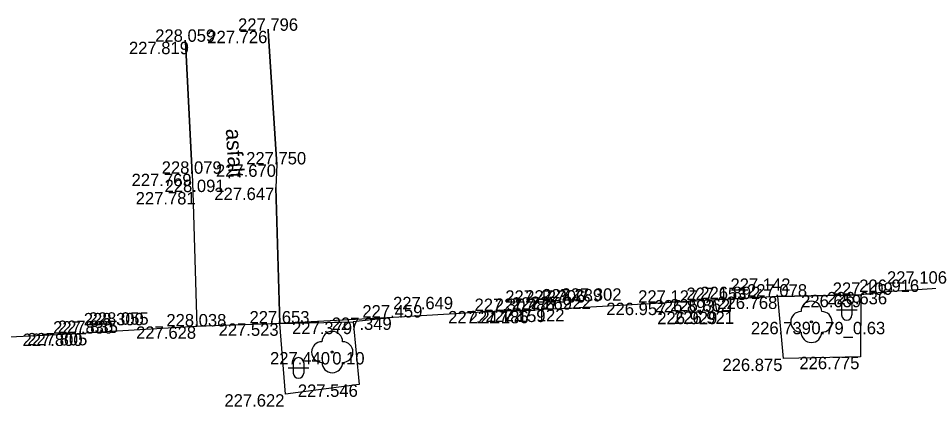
# Model space of a CAD drawing. Extents: x -599516 to -599132, y -1163668 to -1163119.
# Drawn here: x -599405.11 to -599383.1, y -1163237.78 to -1163227.99 of the extents above; entities that cross this region are included whole.
import ezdxf

# ---------------------------------------------------------------- set-up
doc = ezdxf.new("R2010")
doc.units = 0
for name, color, linetype in [('Bod-oznac1', 7, 'Continuous'), ('Bod-oznac2', 7, 'Continuous'), ('Bod-oznac3', 7, 'Continuous'), ('Bod-vyska1', 7, 'Continuous'), ('Bod-vyska2', 7, 'Continuous'), ('Bod-vyska3', 7, 'Continuous'), ('Z_cela-hrobu-dolni-linie', 7, 'Continuous'), ('Z_cela-hrobu-horni-linie', 7, 'Continuous'), ('Z_chodnik', 7, 'Continuous'), ('Z_komunikace', 7, 'Continuous'), ('Z_kultury-znacky', 7, 'Continuous'), ('Z_nove-stromy-prumer-kmene', 7, 'Continuous'), ('Z_obvod-kmene-spodek-ve-vysce1_2m', 7, 'Continuous'), ('Z_popis-budov-povrchu', 7, 'Continuous'), ('Z_stromy-kere', 7, 'Continuous'), ('Z_stromy-nove-vysazene', 7, 'Continuous'), ('Z_zpevnene-plochy', 7, 'Continuous')]:
    doc.layers.add(name, color=color, linetype=linetype)

msp = doc.modelspace()

# ---------------------------------------------------------------- linework, layer by layer
at = {"layer": 'Bod-oznac1'}
for p, q in [((-599399.064, -1163228.291), (-599399.064, -1163228.291)), ((-599401.064, -1163228.557), (-599401.064, -1163228.557)), ((-599398.857, -1163231.525), (-599398.857, -1163231.525)), ((-599400.906, -1163231.751), (-599400.906, -1163231.751)), ((-599398.884, -1163232.087), (-599398.884, -1163232.087)), ((-599400.889, -1163232.194), (-599400.889, -1163232.194)), ((-599386.749, -1163234.723), (-599386.749, -1163234.723)), ((-599384.737, -1163234.681), (-599384.737, -1163234.681)), ((-599384.109, -1163234.611), (-599384.109, -1163234.611)), ((-599389.432, -1163234.871), (-599389.432, -1163234.871)), ((-599388.267, -1163234.806), (-599388.267, -1163234.806)), ((-599387.892, -1163234.784), (-599387.892, -1163234.784)), ((-599393.336, -1163235.072), (-599393.336, -1163235.072)), ((-599392.853, -1163235.069), (-599392.853, -1163235.069)), ((-599392.445, -1163235.04), (-599392.445, -1163235.04)), ((-599391.976, -1163235.023), (-599391.976, -1163235.023)), ((-599388.214, -1163235.091), (-599388.214, -1163235.091)), ((-599387.902, -1163235.083), (-599387.902, -1163235.083)), ((-599398.782, -1163235.373), (-599398.782, -1163235.373)), ((-599397.016, -1163235.332), (-599397.016, -1163235.332)), ((-599396.048, -1163235.23), (-599396.048, -1163235.23)), ((-599385.936, -1163235.335), (-599385.936, -1163235.335)), ((-599403.524, -1163235.619), (-599403.524, -1163235.619)), ((-599403.408, -1163235.604), (-599403.408, -1163235.604)), ((-599400.788, -1163235.445), (-599400.788, -1163235.445)), ((-599397.518, -1163236.066), (-599397.518, -1163236.066)), ((-599386.614, -1163236.225), (-599386.614, -1163236.225)), ((-599384.752, -1163236.18), (-599384.752, -1163236.18)), ((-599396.867, -1163236.85), (-599396.867, -1163236.85)), ((-599398.652, -1163237.086), (-599398.652, -1163237.086))]:
    msp.add_line(p, q, dxfattribs=at)
at = {"layer": 'Bod-oznac2'}
for p, q in [((-599399.064, -1163228.291), (-599399.064, -1163228.291)), ((-599401.064, -1163228.557), (-599401.064, -1163228.557)), ((-599398.857, -1163231.525), (-599398.857, -1163231.525)), ((-599400.906, -1163231.751), (-599400.906, -1163231.751)), ((-599400.889, -1163232.194), (-599400.889, -1163232.194)), ((-599386.749, -1163234.723), (-599386.749, -1163234.723)), ((-599384.737, -1163234.681), (-599384.737, -1163234.681)), ((-599384.109, -1163234.611), (-599384.109, -1163234.611)), ((-599389.432, -1163234.871), (-599389.432, -1163234.871)), ((-599388.267, -1163234.806), (-599388.267, -1163234.806)), ((-599387.892, -1163234.784), (-599387.892, -1163234.784)), ((-599393.336, -1163235.072), (-599393.336, -1163235.072)), ((-599392.853, -1163235.069), (-599392.853, -1163235.069)), ((-599392.445, -1163235.04), (-599392.445, -1163235.04)), ((-599391.976, -1163235.023), (-599391.976, -1163235.023)), ((-599398.782, -1163235.373), (-599398.782, -1163235.373)), ((-599396.048, -1163235.23), (-599396.048, -1163235.23)), ((-599403.524, -1163235.619), (-599403.524, -1163235.619)), ((-599403.408, -1163235.604), (-599403.408, -1163235.604)), ((-599400.788, -1163235.445), (-599400.788, -1163235.445))]:
    msp.add_line(p, q, dxfattribs=at)
at = {"layer": 'Bod-oznac3'}
for p, q in [((-599384.109, -1163234.611), (-599384.109, -1163234.611)), ((-599387.892, -1163234.784), (-599387.892, -1163234.784)), ((-599393.336, -1163235.072), (-599393.336, -1163235.072)), ((-599392.853, -1163235.069), (-599392.853, -1163235.069)), ((-599392.445, -1163235.04), (-599392.445, -1163235.04)), ((-599391.976, -1163235.023), (-599391.976, -1163235.023)), ((-599396.048, -1163235.23), (-599396.048, -1163235.23)), ((-599403.524, -1163235.619), (-599403.524, -1163235.619)), ((-599403.408, -1163235.604), (-599403.408, -1163235.604))]:
    msp.add_line(p, q, dxfattribs=at)
at = {"layer": 'Z_cela-hrobu-dolni-linie'}
for p, q in [((-599386.749, -1163234.723), (-599384.737, -1163234.681)), ((-599387.892, -1163234.784), (-599388.267, -1163234.806)), ((-599398.782, -1163235.373), (-599397.016, -1163235.332))]:
    msp.add_line(p, q, dxfattribs=at)
at = {"layer": 'Z_cela-hrobu-horni-linie'}
for p, q in [((-599398.857, -1163231.525), (-599399.064, -1163228.291)), ((-599400.906, -1163231.751), (-599401.064, -1163228.557))]:
    msp.add_line(p, q, dxfattribs=at)
for points in [[(-599378.814, -1163231.221), (-599378.667, -1163234.34), (-599381.434, -1163234.435), (-599381.434, -1163234.435), (-599384.109, -1163234.611), (-599384.109, -1163234.611), (-599384.737, -1163234.681), (-599386.749, -1163234.723), (-599387.892, -1163234.784), (-599388.267, -1163234.806), (-599389.432, -1163234.871), (-599391.976, -1163235.023), (-599391.976, -1163235.023), (-599392.445, -1163235.04), (-599392.445, -1163235.04), (-599392.853, -1163235.069), (-599392.853, -1163235.069), (-599393.336, -1163235.072), (-599393.336, -1163235.072), (-599396.048, -1163235.23), (-599396.048, -1163235.23), (-599398.782, -1163235.373), (-599398.884, -1163232.087)], [(-599400.889, -1163232.194), (-599400.788, -1163235.445), (-599403.408, -1163235.604), (-599403.408, -1163235.604), (-599403.524, -1163235.619), (-599403.524, -1163235.619), (-599409.237, -1163235.899), (-599410.101, -1163235.988), (-599410.101, -1163235.988), (-599412.572, -1163236.268), (-599415.51, -1163236.284), (-599415.51, -1163236.284), (-599418.191, -1163236.433), (-599418.191, -1163236.433), (-599420.911, -1163236.573), (-599421.08, -1163233.355)]]:
    msp.add_lwpolyline(points, dxfattribs=at)
at = {"layer": 'Z_chodnik'}
for points in [[(-599399.064, -1163228.291), (-599398.857, -1163231.525), (-599398.884, -1163232.087), (-599398.782, -1163235.373)], [(-599401.064, -1163228.557), (-599400.906, -1163231.751), (-599400.889, -1163232.194), (-599400.788, -1163235.445)]]:
    msp.add_lwpolyline(points, dxfattribs=at)
at = {"layer": 'Z_komunikace'}
for points in [[(-599381.434, -1163234.435), (-599384.109, -1163234.611), (-599384.737, -1163234.681), (-599384.752, -1163236.18), (-599386.614, -1163236.225), (-599386.749, -1163234.723), (-599387.892, -1163234.784), (-599387.902, -1163235.083), (-599388.214, -1163235.091), (-599388.267, -1163234.806), (-599389.432, -1163234.871), (-599391.976, -1163235.023), (-599392.445, -1163235.04), (-599392.853, -1163235.069), (-599393.336, -1163235.072), (-599396.048, -1163235.23), (-599397.016, -1163235.332), (-599396.867, -1163236.85), (-599398.652, -1163237.086), (-599398.782, -1163235.373)], [(-599398.782, -1163235.373), (-599400.788, -1163235.445)], [(-599400.788, -1163235.445), (-599403.408, -1163235.604), (-599403.524, -1163235.619), (-599409.237, -1163235.899), (-599409.225, -1163237.534), (-599411.457, -1163237.778), (-599412.572, -1163236.268), (-599415.51, -1163236.284), (-599418.191, -1163236.433), (-599420.911, -1163236.573)]]:
    msp.add_lwpolyline(points, dxfattribs=at)
at = {"layer": 'Z_kultury-znacky'}
for p, q in [((-599385.205, -1163234.919), (-599385.205, -1163235.169)), ((-599384.955, -1163234.919), (-599384.955, -1163235.169)), ((-599385.33, -1163235.044), (-599384.83, -1163235.044)), ((-599398.584, -1163236.45), (-599398.084, -1163236.45)), ((-599398.459, -1163236.325), (-599398.459, -1163236.575)), ((-599398.209, -1163236.325), (-599398.209, -1163236.575))]:
    msp.add_line(p, q, dxfattribs=at)
for centre, start, end in [((-599385.08, -1163234.919), 0, 180), ((-599385.08, -1163235.169), 180, 0), ((-599398.334, -1163236.325), 0, 180), ((-599398.334, -1163236.575), 180, 0)]:
    msp.add_arc(centre, 0.125, start, end, dxfattribs=at)
at = {"layer": 'Z_stromy-kere'}
msp.add_circle((-599385.936, -1163235.335), 0.025, dxfattribs=at)
for centre, start, end in [((-599385.936, -1163235.085), 0, 180), ((-599386.186, -1163235.335), 90, 270), ((-599385.686, -1163235.335), 270, 90), ((-599385.936, -1163235.585), 180, 0)]:
    msp.add_arc(centre, 0.25, start, end, dxfattribs=at)
at = {"layer": 'Z_stromy-nove-vysazene'}
msp.add_circle((-599397.518, -1163236.066), 0.025, dxfattribs=at)
for centre, start, end in [((-599397.518, -1163235.816), 0, 180), ((-599397.768, -1163236.066), 90, 270), ((-599397.268, -1163236.066), 270, 90), ((-599397.518, -1163236.316), 180, 0)]:
    msp.add_arc(centre, 0.25, start, end, dxfattribs=at)
at = {"layer": 'Z_zpevnene-plochy'}
msp.add_line((-599387.902, -1163235.083), (-599387.892, -1163234.784), dxfattribs=at)

# ---------------------------------------------------------------- texts
at = {"layer": 'Bod-vyska1'}
for s, p in [('227.726', (-599400.538, -1163228.591)), ('227.819', (-599402.432, -1163228.857)), ('227.670', (-599400.329, -1163231.825)), ('227.769', (-599402.369, -1163232.051)), ('227.647', (-599400.369, -1163232.387)), ('227.781', (-599402.27, -1163232.494)), ('226.768', (-599388.21, -1163235.023)), ('226.659', (-599386.184, -1163234.981)), ('226.636', (-599385.556, -1163234.911)), ('226.957', (-599390.893, -1163235.171)), ('226.893', (-599389.726, -1163235.106)), ('226.862', (-599389.351, -1163235.084)), ('227.217', (-599394.717, -1163235.372)), ('227.186', (-599394.221, -1163235.369)), ('227.159', (-599393.813, -1163235.34)), ('227.122', (-599393.355, -1163235.323)), ('226.929', (-599389.661, -1163235.391)), ('226.921', (-599389.257, -1163235.383)), ('227.523', (-599400.265, -1163235.673)), ('227.379', (-599398.49, -1163235.632)), ('227.349', (-599397.531, -1163235.53)), ('226.739', (-599387.397, -1163235.635)), ('227.800', (-599405.004, -1163235.919)), ('227.805', (-599404.889, -1163235.904)), ('227.628', (-599402.26, -1163235.745)), ('227.440', (-599399.022, -1163236.366)), ('226.875', (-599388.086, -1163236.525)), ('226.775', (-599386.226, -1163236.48)), ('227.546', (-599398.35, -1163237.15)), ('227.622', (-599400.124, -1163237.386))]:
    msp.add_text(s, height=0.3, dxfattribs=at).set_placement(p)
at = {"layer": 'Bod-vyska2'}
for s, p in [('227.796', (-599399.795, -1163228.291)), ('228.059', (-599401.798, -1163228.557)), ('227.750', (-599399.599, -1163231.525)), ('228.079', (-599401.641, -1163231.751)), ('228.091', (-599401.571, -1163232.194)), ('226.916', (-599384.781, -1163234.611)), ('227.153', (-599388.957, -1163234.806)), ('226.892', (-599388.621, -1163234.784)), ('227.078', (-599387.491, -1163234.723)), ('227.109', (-599385.42, -1163234.681)), ('227.269', (-599393.175, -1163235.04)), ('227.222', (-599392.718, -1163235.023)), ('227.127', (-599390.123, -1163234.871)), ('227.459', (-599396.79, -1163235.23)), ('227.307', (-599394.078, -1163235.072)), ('227.286', (-599393.589, -1163235.069)), ('228.038', (-599401.528, -1163235.445)), ('227.653', (-599399.518, -1163235.373)), ('227.830', (-599404.265, -1163235.619)), ('227.835', (-599404.15, -1163235.604))]:
    msp.add_text(s, height=0.3, dxfattribs=at).set_placement(p)
at = {"layer": 'Bod-vyska3'}
for s, p in [('227.142', (-599387.892, -1163234.584)), ('227.106', (-599384.109, -1163234.411)), ('227.302', (-599391.976, -1163234.823)), ('227.649', (-599396.048, -1163235.03)), ('227.427', (-599393.336, -1163234.872)), ('227.306', (-599392.853, -1163234.869)), ('227.289', (-599392.445, -1163234.84)), ('228.300', (-599403.524, -1163235.419)), ('228.055', (-599403.408, -1163235.404))]:
    msp.add_text(s, height=0.3, dxfattribs=at).set_placement(p)
at = {"layer": 'Z_nove-stromy-prumer-kmene'}
msp.add_text('0.10', height=0.3, dxfattribs=at).set_placement((-599397.518, -1163236.366))
at = {"layer": 'Z_obvod-kmene-spodek-ve-vysce1_2m'}
msp.add_text('0.79_0.63', height=0.3, dxfattribs=at).set_placement((-599385.936, -1163235.635))
at = {"layer": 'Z_popis-budov-povrchu'}
msp.add_text('asfalt', height=0.375, rotation=273.4503, dxfattribs=at).set_placement((-599400.093, -1163230.669))

doc.saveas('drawing.dxf')
